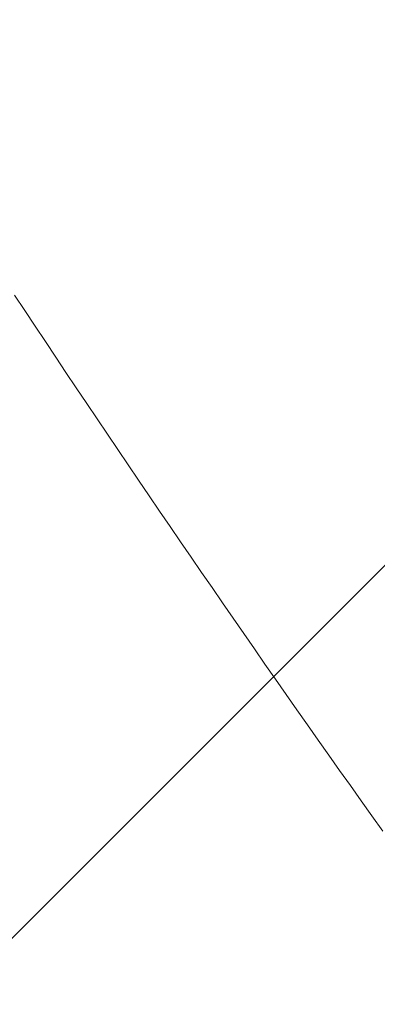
# Model space of a CAD drawing. Header units: inches. Extents: x -412 to -304, y -62 to 18.
# Tile 606 of 656: x -359.5931 to -359.5575, y -5.0301 to -4.9322. Entities that reach past the tile are written whole.
import ezdxf

# ---------------------------------------------------------------- set-up
doc = ezdxf.new("R2010")
doc.units = ezdxf.units.IN
doc.header["$LTSCALE"] = 32
doc.header["$MEASUREMENT"] = 0
for name, color, linetype, lineweight in [('Black', 7, 'Continuous', 18), ('DashLine', 7, 'Continuous', 13), ('Drawing', 7, 'Continuous', 18), ('Metal_MP', 7, 'Continuous', 5), ('None', 7, 'Continuous', 18), ('Plastic-MPWireManager', 7, 'Continuous', 25), ('SolidLine', 7, 'Continuous', 15), ('TIMotion-Frame', 7, 'Continuous', 18), ('Wood_1-H', 7, 'Continuous', 13)]:
    doc.layers.add(name, color=color, linetype=linetype, lineweight=lineweight)

# ---------------------------------------------------------------- blocks, each defined once
blk = doc.blocks.new('Group-20')
at = {"layer": 'Black'}
for points in [[(-34.547937, 16.536126, 28.979102), (34.547937, 16.536126, 28.979102), (34.547937, -16.536126, 28.979102), (-34.547937, -16.536126, 28.979102)], [(-34.547937, 16.536126, 27.700787), (34.547937, 16.536126, 27.700787), (34.547937, -16.536126, 27.700787), (-34.547937, -16.536126, 27.700787)]]:
    blk.add_3dface(points, dxfattribs=at)
at = {"layer": 'Wood_1-H'}
for points in [[(-35.964937, 17.953126, 28.998787), (35.964937, 17.953126, 28.998787), (35.964937, -17.953126, 28.998787), (-35.964937, -17.953126, 28.998787)], [(-35.964937, 17.953126, 28.979102), (35.964937, 17.953126, 28.979102), (35.964937, -17.953126, 28.979102), (-35.964937, -17.953126, 28.979102)]]:
    blk.add_3dface(points, dxfattribs=at)
blk = doc.blocks.new('MPHtAdjColumn-NoCable (3D)')
at = {"layer": 'Metal_MP'}
for points, invisible_edges in [([(0.937761, -1.339262, 23.493602), (0.817469, -1.415897, 23.493602), (0.877, -1.519009, 23.493602), (1.006053, -1.436793, 23.493602)], 10), ([(1.006053, -1.436793, 2.3125), (0.877, -1.519009, 2.3125), (0.817469, -1.415897, 2.3125), (0.937761, -1.339262, 2.3125)], 10), ([(1.006053, -1.436793, 2.3125), (1.006053, -1.436793, 23.493602), (0.877, -1.519009, 23.493602), (0.877, -1.519009, 2.3125)], 5)]:
    blk.add_3dface(points, dxfattribs=dict(at, invisible_edges=invisible_edges))
blk = doc.blocks.new('MPHtAdjLeg-16-NoCable (3D)')
at = {"layer": 'DashLine', "color": 7}
blk.add_blockref('MPHtAdjColumn-NoCable (3D)', (0, 0), dxfattribs=at)
blk = doc.blocks.new('MpHtAdjBase-3 (3D)')
at = {"layer": 'Black', "color": 7}
blk.add_blockref('MPHtAdjLeg-16-NoCable (3D)', (-21.555118, 0), dxfattribs=at)
blk = doc.blocks.new('MPHtAdjLegCoverPower (3D)')
at = {"layer": 'Metal_MP'}
for points, invisible_edges in [([(-1.501113, -0.930134, 23.83612), (-1.533942, -0.991583, 23.83612), (-1.539221, -0.984074, 23.83612), (-1.501113, -0.930134, 23.83612)], 13), ([(-1.501113, -0.930134, 2.261317), (-1.533942, -0.991583, 2.261317), (-1.539221, -0.984074, 2.261317), (-1.501113, -0.930134, 2.261317)], 13), ([(-1.501113, -0.930134, 23.83612), (-1.463252, -0.984291, 23.83612), (-1.533942, -0.991583, 23.83612), (-1.501113, -0.930134, 23.83612)], 15), ([(-1.501113, -0.930134, 2.261317), (-1.463252, -0.984291, 2.261317), (-1.533942, -0.991583, 2.261317), (-1.501113, -0.930134, 2.261317)], 15), ([(-1.501113, -0.930134, 23.83612), (-1.464243, -0.982807, 23.83612), (-1.463252, -0.984291, 23.83612), (-1.501113, -0.930134, 23.83612)], 13), ([(-1.501113, -0.930134, 2.261317), (-1.464243, -0.982807, 2.261317), (-1.463252, -0.984291, 2.261317), (-1.501113, -0.930134, 2.261317)], 13), ([(-1.463252, -0.984291, 23.83612), (-1.503192, -1.037658, 23.83612), (-1.533942, -0.991583, 23.83612), (-1.463252, -0.984291, 23.83612)], 15), ([(-1.463252, -0.984291, 2.261317), (-1.503192, -1.037658, 2.261317), (-1.533942, -0.991583, 2.261317), (-1.463252, -0.984291, 2.261317)], 15), ([(-1.463252, -0.984291, 23.83612), (-1.462259, -0.985775, 23.83612), (-1.503192, -1.037658, 23.83612), (-1.463252, -0.984291, 23.83612)], 14), ([(-1.463252, -0.984291, 2.261317), (-1.462259, -0.985775, 2.261317), (-1.503192, -1.037658, 2.261317), (-1.463252, -0.984291, 2.261317)], 14), ([(-1.462259, -0.985775, 23.83612), (-1.461265, -0.987258, 23.83612), (-1.503192, -1.037658, 23.83612), (-1.462259, -0.985775, 23.83612)], 14), ([(-1.462259, -0.985775, 2.261317), (-1.461265, -0.987258, 2.261317), (-1.503192, -1.037658, 2.261317), (-1.462259, -0.985775, 2.261317)], 14), ([(-1.461265, -0.987258, 23.83612), (-1.46027, -0.98874, 23.83612), (-1.503192, -1.037658, 23.83612), (-1.461265, -0.987258, 23.83612)], 14), ([(-1.461265, -0.987258, 2.261317), (-1.46027, -0.98874, 2.261317), (-1.503192, -1.037658, 2.261317), (-1.461265, -0.987258, 2.261317)], 14), ([(-1.46027, -0.98874, 23.83612), (-1.459273, -0.990221, 23.83612), (-1.503192, -1.037658, 23.83612), (-1.46027, -0.98874, 23.83612)], 14), ([(-1.46027, -0.98874, 2.261317), (-1.459273, -0.990221, 2.261317), (-1.503192, -1.037658, 2.261317), (-1.46027, -0.98874, 2.261317)], 14), ([(-1.459273, -0.990221, 23.83612), (-1.458274, -0.9917, 23.83612), (-1.503192, -1.037658, 23.83612), (-1.459273, -0.990221, 23.83612)], 14), ([(-1.459273, -0.990221, 2.261317), (-1.458274, -0.9917, 2.261317), (-1.503192, -1.037658, 2.261317), (-1.459273, -0.990221, 2.261317)], 14), ([(-1.503192, -1.037658, 23.83612), (-1.528848, -0.99922, 23.83612), (-1.533942, -0.991583, 23.83612), (-1.503192, -1.037658, 23.83612)], 13), ([(-1.503192, -1.037658, 2.261317), (-1.528848, -0.99922, 2.261317), (-1.533942, -0.991583, 2.261317), (-1.503192, -1.037658, 2.261317)], 13), ([(-1.458274, -0.9917, 23.83612), (-1.457274, -0.993179, 23.83612), (-1.503192, -1.037658, 23.83612), (-1.458274, -0.9917, 23.83612)], 14), ([(-1.458274, -0.9917, 2.261317), (-1.457274, -0.993179, 2.261317), (-1.503192, -1.037658, 2.261317), (-1.458274, -0.9917, 2.261317)], 14), ([(-1.457274, -0.993179, 23.83612), (-1.456273, -0.994657, 23.83612), (-1.503192, -1.037658, 23.83612), (-1.457274, -0.993179, 23.83612)], 14), ([(-1.457274, -0.993179, 2.261317), (-1.456273, -0.994657, 2.261317), (-1.503192, -1.037658, 2.261317), (-1.457274, -0.993179, 2.261317)], 14), ([(-1.456273, -0.994657, 23.83612), (-1.45527, -0.996134, 23.83612), (-1.503192, -1.037658, 23.83612), (-1.456273, -0.994657, 23.83612)], 14), ([(-1.456273, -0.994657, 2.261317), (-1.45527, -0.996134, 2.261317), (-1.503192, -1.037658, 2.261317), (-1.456273, -0.994657, 2.261317)], 14), ([(-1.45527, -0.996134, 23.83612), (-1.454265, -0.997609, 23.83612), (-1.503192, -1.037658, 23.83612), (-1.45527, -0.996134, 23.83612)], 14), ([(-1.45527, -0.996134, 2.261317), (-1.454265, -0.997609, 2.261317), (-1.503192, -1.037658, 2.261317), (-1.45527, -0.996134, 2.261317)], 14), ([(-1.454265, -0.997609, 23.83612), (-1.453259, -0.999084, 23.83612), (-1.503192, -1.037658, 23.83612), (-1.454265, -0.997609, 23.83612)], 14), ([(-1.454265, -0.997609, 2.261317), (-1.453259, -0.999084, 2.261317), (-1.503192, -1.037658, 2.261317), (-1.454265, -0.997609, 2.261317)], 14), ([(-1.515628, -1.019288, 23.83612), (-1.522779, -1.008504, 23.83612), (-1.528848, -0.99922, 23.83612), (-1.515628, -1.019288, 23.83612)], 15), ([(-1.503192, -1.037658, 23.83612), (-1.515628, -1.019288, 23.83612), (-1.528848, -0.99922, 23.83612), (-1.503192, -1.037658, 23.83612)], 15), ([(-1.515628, -1.019288, 2.261317), (-1.522779, -1.008504, 2.261317), (-1.528848, -0.99922, 2.261317), (-1.515628, -1.019288, 2.261317)], 15), ([(-1.503192, -1.037658, 2.261317), (-1.515628, -1.019288, 2.261317), (-1.528848, -0.99922, 2.261317), (-1.503192, -1.037658, 2.261317)], 15), ([(-1.453259, -0.999084, 23.83612), (-1.452252, -1.000558, 23.83612), (-1.503192, -1.037658, 23.83612), (-1.453259, -0.999084, 23.83612)], 14), ([(-1.453259, -0.999084, 2.261317), (-1.452252, -1.000558, 2.261317), (-1.503192, -1.037658, 2.261317), (-1.453259, -0.999084, 2.261317)], 14), ([(-1.452252, -1.000558, 23.83612), (-1.451243, -1.002031, 23.83612), (-1.503192, -1.037658, 23.83612), (-1.452252, -1.000558, 23.83612)], 14), ([(-1.452252, -1.000558, 2.261317), (-1.451243, -1.002031, 2.261317), (-1.503192, -1.037658, 2.261317), (-1.452252, -1.000558, 2.261317)], 14), ([(-1.451243, -1.002031, 23.83612), (-1.450233, -1.003502, 23.83612), (-1.503192, -1.037658, 23.83612), (-1.451243, -1.002031, 23.83612)], 14), ([(-1.451243, -1.002031, 2.261317), (-1.450233, -1.003502, 2.261317), (-1.503192, -1.037658, 2.261317), (-1.451243, -1.002031, 2.261317)], 14), ([(-1.450233, -1.003502, 23.83612), (-1.449221, -1.004973, 23.83612), (-1.503192, -1.037658, 23.83612), (-1.450233, -1.003502, 23.83612)], 14), ([(-1.450233, -1.003502, 2.261317), (-1.449221, -1.004973, 2.261317), (-1.503192, -1.037658, 2.261317), (-1.450233, -1.003502, 2.261317)], 14), ([(-1.449221, -1.004973, 23.83612), (-1.448207, -1.006443, 23.83612), (-1.503192, -1.037658, 23.83612), (-1.449221, -1.004973, 23.83612)], 14), ([(-1.449221, -1.004973, 2.261317), (-1.448207, -1.006443, 2.261317), (-1.503192, -1.037658, 2.261317), (-1.449221, -1.004973, 2.261317)], 14), ([(-1.448207, -1.006443, 23.83612), (-1.447192, -1.007911, 23.83612), (-1.503192, -1.037658, 23.83612), (-1.448207, -1.006443, 23.83612)], 14), ([(-1.448207, -1.006443, 2.261317), (-1.447192, -1.007911, 2.261317), (-1.503192, -1.037658, 2.261317), (-1.448207, -1.006443, 2.261317)], 14), ([(-1.447192, -1.007911, 23.83612), (-1.446176, -1.009379, 23.83612), (-1.503192, -1.037658, 23.83612), (-1.447192, -1.007911, 23.83612)], 14), ([(-1.447192, -1.007911, 2.261317), (-1.446176, -1.009379, 2.261317), (-1.503192, -1.037658, 2.261317), (-1.447192, -1.007911, 2.261317)], 14), ([(-1.519724, -1.013132, 23.83612), (-1.520744, -1.01159, 23.83612), (-1.522779, -1.008504, 23.83612), (-1.519724, -1.013132, 23.83612)], 14), ([(-1.515628, -1.019288, 23.83612), (-1.519724, -1.013132, 23.83612), (-1.522779, -1.008504, 23.83612), (-1.515628, -1.019288, 23.83612)], 15), ([(-1.519724, -1.013132, 2.261317), (-1.520744, -1.01159, 2.261317), (-1.522779, -1.008504, 2.261317), (-1.519724, -1.013132, 2.261317)], 14), ([(-1.515628, -1.019288, 2.261317), (-1.519724, -1.013132, 2.261317), (-1.522779, -1.008504, 2.261317), (-1.515628, -1.019288, 2.261317)], 15), ([(-1.446176, -1.009379, 23.83612), (-1.445158, -1.010845, 23.83612), (-1.503192, -1.037658, 23.83612), (-1.446176, -1.009379, 23.83612)], 14), ([(-1.446176, -1.009379, 2.261317), (-1.445158, -1.010845, 2.261317), (-1.503192, -1.037658, 2.261317), (-1.446176, -1.009379, 2.261317)], 14), ([(-1.445158, -1.010845, 23.83612), (-1.444139, -1.012311, 23.83612), (-1.503192, -1.037658, 23.83612), (-1.445158, -1.010845, 23.83612)], 14), ([(-1.445158, -1.010845, 2.261317), (-1.444139, -1.012311, 2.261317), (-1.503192, -1.037658, 2.261317), (-1.445158, -1.010845, 2.261317)], 14), ([(-1.517679, -1.016212, 23.83612), (-1.518702, -1.014673, 23.83612), (-1.519724, -1.013132, 23.83612), (-1.517679, -1.016212, 23.83612)], 12), ([(-1.515628, -1.019288, 23.83612), (-1.517679, -1.016212, 23.83612), (-1.519724, -1.013132, 23.83612), (-1.515628, -1.019288, 23.83612)], 15), ([(-1.517679, -1.016212, 2.261317), (-1.518702, -1.014673, 2.261317), (-1.519724, -1.013132, 2.261317), (-1.517679, -1.016212, 2.261317)], 12), ([(-1.515628, -1.019288, 2.261317), (-1.517679, -1.016212, 2.261317), (-1.519724, -1.013132, 2.261317), (-1.515628, -1.019288, 2.261317)], 15), ([(-1.444139, -1.012311, 23.83612), (-1.443118, -1.013776, 23.83612), (-1.503192, -1.037658, 23.83612), (-1.444139, -1.012311, 23.83612)], 14), ([(-1.444139, -1.012311, 2.261317), (-1.443118, -1.013776, 2.261317), (-1.503192, -1.037658, 2.261317), (-1.444139, -1.012311, 2.261317)], 14), ([(-1.443118, -1.013776, 23.83612), (-1.442096, -1.015239, 23.83612), (-1.503192, -1.037658, 23.83612), (-1.443118, -1.013776, 23.83612)], 14), ([(-1.443118, -1.013776, 2.261317), (-1.442096, -1.015239, 2.261317), (-1.503192, -1.037658, 2.261317), (-1.443118, -1.013776, 2.261317)], 14), ([(-1.442096, -1.015239, 23.83612), (-1.484124, -1.064928, 23.83612), (-1.503192, -1.037658, 23.83612), (-1.442096, -1.015239, 23.83612)], 15), ([(-1.442096, -1.015239, 2.261317), (-1.484124, -1.064928, 2.261317), (-1.503192, -1.037658, 2.261317), (-1.442096, -1.015239, 2.261317)], 15), ([(-1.515628, -1.019288, 23.83612), (-1.516654, -1.017751, 23.83612), (-1.517679, -1.016212, 23.83612), (-1.515628, -1.019288, 23.83612)], 12), ([(-1.515628, -1.019288, 2.261317), (-1.516654, -1.017751, 2.261317), (-1.517679, -1.016212, 2.261317), (-1.515628, -1.019288, 2.261317)], 12), ([(-1.51254, -1.023895, 23.83612), (-1.5146, -1.020825, 23.83612), (-1.515628, -1.019288, 23.83612), (-1.51254, -1.023895, 23.83612)], 13), ([(-1.5084, -1.030023, 23.83612), (-1.51254, -1.023895, 23.83612), (-1.515628, -1.019288, 23.83612), (-1.5084, -1.030023, 23.83612)], 15), ([(-1.503192, -1.037658, 23.83612), (-1.5084, -1.030023, 23.83612), (-1.515628, -1.019288, 23.83612), (-1.503192, -1.037658, 23.83612)], 15), ([(-1.51254, -1.023895, 2.261317), (-1.5146, -1.020825, 2.261317), (-1.515628, -1.019288, 2.261317), (-1.51254, -1.023895, 2.261317)], 13), ([(-1.5084, -1.030023, 2.261317), (-1.51254, -1.023895, 2.261317), (-1.515628, -1.019288, 2.261317), (-1.5084, -1.030023, 2.261317)], 15), ([(-1.503192, -1.037658, 2.261317), (-1.5084, -1.030023, 2.261317), (-1.515628, -1.019288, 2.261317), (-1.503192, -1.037658, 2.261317)], 15), ([(-1.51254, -1.023895, 23.83612), (-1.51357, -1.022361, 23.83612), (-1.5146, -1.020825, 23.83612), (-1.51254, -1.023895, 23.83612)], 12), ([(-1.51254, -1.023895, 2.261317), (-1.51357, -1.022361, 2.261317), (-1.5146, -1.020825, 2.261317), (-1.51254, -1.023895, 2.261317)], 12), ([(-1.510473, -1.026961, 23.83612), (-1.511507, -1.025428, 23.83612), (-1.51254, -1.023895, 23.83612), (-1.510473, -1.026961, 23.83612)], 12), ([(-1.5084, -1.030023, 23.83612), (-1.510473, -1.026961, 23.83612), (-1.51254, -1.023895, 23.83612), (-1.5084, -1.030023, 23.83612)], 15), ([(-1.510473, -1.026961, 2.261317), (-1.511507, -1.025428, 2.261317), (-1.51254, -1.023895, 2.261317), (-1.510473, -1.026961, 2.261317)], 12), ([(-1.5084, -1.030023, 2.261317), (-1.510473, -1.026961, 2.261317), (-1.51254, -1.023895, 2.261317), (-1.5084, -1.030023, 2.261317)], 15), ([(-1.5084, -1.030023, 23.83612), (-1.509437, -1.028492, 23.83612), (-1.510473, -1.026961, 23.83612), (-1.5084, -1.030023, 23.83612)], 12), ([(-1.5084, -1.030023, 2.261317), (-1.509437, -1.028492, 2.261317), (-1.510473, -1.026961, 2.261317), (-1.5084, -1.030023, 2.261317)], 12), ([(-1.506322, -1.03308, 23.83612), (-1.507362, -1.031552, 23.83612), (-1.5084, -1.030023, 23.83612), (-1.506322, -1.03308, 23.83612)], 12), ([(-1.503192, -1.037658, 23.83612), (-1.506322, -1.03308, 23.83612), (-1.5084, -1.030023, 23.83612), (-1.503192, -1.037658, 23.83612)], 15), ([(-1.506322, -1.03308, 2.261317), (-1.507362, -1.031552, 2.261317), (-1.5084, -1.030023, 2.261317), (-1.506322, -1.03308, 2.261317)], 12), ([(-1.503192, -1.037658, 2.261317), (-1.506322, -1.03308, 2.261317), (-1.5084, -1.030023, 2.261317), (-1.503192, -1.037658, 2.261317)], 15), ([(-1.503192, -1.037658, 23.83612), (-1.50528, -1.034607, 23.83612), (-1.506322, -1.03308, 23.83612), (-1.503192, -1.037658, 23.83612)], 13), ([(-1.503192, -1.037658, 2.261317), (-1.50528, -1.034607, 2.261317), (-1.506322, -1.03308, 2.261317), (-1.503192, -1.037658, 2.261317)], 13), ([(-1.503192, -1.037658, 23.83612), (-1.504237, -1.036133, 23.83612), (-1.50528, -1.034607, 23.83612), (-1.503192, -1.037658, 23.83612)], 12), ([(-1.503192, -1.037658, 2.261317), (-1.504237, -1.036133, 2.261317), (-1.50528, -1.034607, 2.261317), (-1.503192, -1.037658, 2.261317)], 12), ([(-1.501098, -1.040705, 23.83612), (-1.502145, -1.039182, 23.83612), (-1.503192, -1.037658, 23.83612), (-1.501098, -1.040705, 23.83612)], 12), ([(-1.498997, -1.043748, 23.83612), (-1.501098, -1.040705, 23.83612), (-1.503192, -1.037658, 23.83612), (-1.498997, -1.043748, 23.83612)], 15), ([(-1.495835, -1.048304, 23.83612), (-1.498997, -1.043748, 23.83612), (-1.503192, -1.037658, 23.83612), (-1.495835, -1.048304, 23.83612)], 15), ([(-1.484124, -1.064928, 23.83612), (-1.495835, -1.048304, 23.83612), (-1.503192, -1.037658, 23.83612), (-1.484124, -1.064928, 23.83612)], 15), ([(-1.501098, -1.040705, 2.261317), (-1.502145, -1.039182, 2.261317), (-1.503192, -1.037658, 2.261317), (-1.501098, -1.040705, 2.261317)], 12), ([(-1.498997, -1.043748, 2.261317), (-1.501098, -1.040705, 2.261317), (-1.503192, -1.037658, 2.261317), (-1.498997, -1.043748, 2.261317)], 15), ([(-1.495835, -1.048304, 2.261317), (-1.498997, -1.043748, 2.261317), (-1.503192, -1.037658, 2.261317), (-1.495835, -1.048304, 2.261317)], 15), ([(-1.484124, -1.064928, 2.261317), (-1.495835, -1.048304, 2.261317), (-1.503192, -1.037658, 2.261317), (-1.484124, -1.064928, 2.261317)], 15), ([(-1.498997, -1.043748, 23.83612), (-1.500048, -1.042227, 23.83612), (-1.501098, -1.040705, 23.83612), (-1.498997, -1.043748, 23.83612)], 12), ([(-1.498997, -1.043748, 2.261317), (-1.500048, -1.042227, 2.261317), (-1.501098, -1.040705, 2.261317), (-1.498997, -1.043748, 2.261317)], 12), ([(-1.496891, -1.046787, 23.83612), (-1.497945, -1.045268, 23.83612), (-1.498997, -1.043748, 23.83612), (-1.496891, -1.046787, 23.83612)], 12), ([(-1.495835, -1.048304, 23.83612), (-1.496891, -1.046787, 23.83612), (-1.498997, -1.043748, 23.83612), (-1.495835, -1.048304, 23.83612)], 14), ([(-1.496891, -1.046787, 2.261317), (-1.497945, -1.045268, 2.261317), (-1.498997, -1.043748, 2.261317), (-1.496891, -1.046787, 2.261317)], 12), ([(-1.495835, -1.048304, 2.261317), (-1.496891, -1.046787, 2.261317), (-1.498997, -1.043748, 2.261317), (-1.495835, -1.048304, 2.261317)], 14), ([(-1.49372, -1.051336, 23.83612), (-1.494778, -1.049821, 23.83612), (-1.495835, -1.048304, 23.83612), (-1.49372, -1.051336, 23.83612)], 12), ([(-1.491598, -1.054364, 23.83612), (-1.49372, -1.051336, 23.83612), (-1.495835, -1.048304, 23.83612), (-1.491598, -1.054364, 23.83612)], 15), ([(-1.484124, -1.064928, 23.83612), (-1.491598, -1.054364, 23.83612), (-1.495835, -1.048304, 23.83612), (-1.484124, -1.064928, 23.83612)], 15), ([(-1.49372, -1.051336, 2.261317), (-1.494778, -1.049821, 2.261317), (-1.495835, -1.048304, 2.261317), (-1.49372, -1.051336, 2.261317)], 12), ([(-1.491598, -1.054364, 2.261317), (-1.49372, -1.051336, 2.261317), (-1.495835, -1.048304, 2.261317), (-1.491598, -1.054364, 2.261317)], 15), ([(-1.484124, -1.064928, 2.261317), (-1.491598, -1.054364, 2.261317), (-1.495835, -1.048304, 2.261317), (-1.484124, -1.064928, 2.261317)], 15), ([(-1.491598, -1.054364, 23.83612), (-1.492659, -1.052851, 23.83612), (-1.49372, -1.051336, 23.83612), (-1.491598, -1.054364, 23.83612)], 12), ([(-1.491598, -1.054364, 2.261317), (-1.492659, -1.052851, 2.261317), (-1.49372, -1.051336, 2.261317), (-1.491598, -1.054364, 2.261317)], 12), ([(-1.48947, -1.057388, 23.83612), (-1.490535, -1.055877, 23.83612), (-1.491598, -1.054364, 23.83612), (-1.48947, -1.057388, 23.83612)], 12), ([(-1.488404, -1.058898, 23.83612), (-1.48947, -1.057388, 23.83612), (-1.491598, -1.054364, 23.83612), (-1.488404, -1.058898, 23.83612)], 14), ([(-1.484124, -1.064928, 23.83612), (-1.488404, -1.058898, 23.83612), (-1.491598, -1.054364, 23.83612), (-1.484124, -1.064928, 23.83612)], 15), ([(-1.48947, -1.057388, 2.261317), (-1.490535, -1.055877, 2.261317), (-1.491598, -1.054364, 2.261317), (-1.48947, -1.057388, 2.261317)], 12), ([(-1.488404, -1.058898, 2.261317), (-1.48947, -1.057388, 2.261317), (-1.491598, -1.054364, 2.261317), (-1.488404, -1.058898, 2.261317)], 14), ([(-1.484124, -1.064928, 2.261317), (-1.488404, -1.058898, 2.261317), (-1.491598, -1.054364, 2.261317), (-1.484124, -1.064928, 2.261317)], 15), ([(-1.486267, -1.061915, 23.83612), (-1.487336, -1.060407, 23.83612), (-1.488404, -1.058898, 23.83612), (-1.486267, -1.061915, 23.83612)], 12), ([(-1.484124, -1.064928, 23.83612), (-1.486267, -1.061915, 23.83612), (-1.488404, -1.058898, 23.83612), (-1.484124, -1.064928, 23.83612)], 15), ([(-1.486267, -1.061915, 2.261317), (-1.487336, -1.060407, 2.261317), (-1.488404, -1.058898, 2.261317), (-1.486267, -1.061915, 2.261317)], 12), ([(-1.484124, -1.064928, 2.261317), (-1.486267, -1.061915, 2.261317), (-1.488404, -1.058898, 2.261317), (-1.484124, -1.064928, 2.261317)], 15), ([(-1.484124, -1.064928, 23.83612), (-1.485196, -1.063422, 23.83612), (-1.486267, -1.061915, 23.83612), (-1.484124, -1.064928, 23.83612)], 12), ([(-1.484124, -1.064928, 2.261317), (-1.485196, -1.063422, 2.261317), (-1.486267, -1.061915, 2.261317), (-1.484124, -1.064928, 2.261317)], 12)]:
    blk.add_3dface(points, dxfattribs=dict(at, invisible_edges=invisible_edges))
for points in [[(-1.520744, -1.01159, 2.261317), (-1.520744, -1.01159, 23.83612), (-1.519724, -1.013132, 23.83612), (-1.519724, -1.013132, 2.261317)], [(-1.519724, -1.013132, 2.261317), (-1.519724, -1.013132, 23.83612), (-1.518702, -1.014673, 23.83612), (-1.518702, -1.014673, 2.261317)], [(-1.518702, -1.014673, 2.261317), (-1.518702, -1.014673, 23.83612), (-1.517679, -1.016212, 23.83612), (-1.517679, -1.016212, 2.261317)], [(-1.517679, -1.016212, 2.261317), (-1.517679, -1.016212, 23.83612), (-1.516654, -1.017751, 23.83612), (-1.516654, -1.017751, 2.261317)], [(-1.516654, -1.017751, 2.261317), (-1.516654, -1.017751, 23.83612), (-1.515628, -1.019288, 23.83612), (-1.515628, -1.019288, 2.261317)], [(-1.515628, -1.019288, 2.261317), (-1.515628, -1.019288, 23.83612), (-1.5146, -1.020825, 23.83612), (-1.5146, -1.020825, 2.261317)], [(-1.5146, -1.020825, 2.261317), (-1.5146, -1.020825, 23.83612), (-1.51357, -1.022361, 23.83612), (-1.51357, -1.022361, 2.261317)], [(-1.51357, -1.022361, 2.261317), (-1.51357, -1.022361, 23.83612), (-1.51254, -1.023895, 23.83612), (-1.51254, -1.023895, 2.261317)], [(-1.51254, -1.023895, 2.261317), (-1.51254, -1.023895, 23.83612), (-1.511507, -1.025428, 23.83612), (-1.511507, -1.025428, 2.261317)], [(-1.511507, -1.025428, 2.261317), (-1.511507, -1.025428, 23.83612), (-1.510473, -1.026961, 23.83612), (-1.510473, -1.026961, 2.261317)], [(-1.510473, -1.026961, 2.261317), (-1.510473, -1.026961, 23.83612), (-1.509437, -1.028492, 23.83612), (-1.509437, -1.028492, 2.261317)], [(-1.509437, -1.028492, 2.261317), (-1.509437, -1.028492, 23.83612), (-1.5084, -1.030023, 23.83612), (-1.5084, -1.030023, 2.261317)], [(-1.5084, -1.030023, 2.261317), (-1.5084, -1.030023, 23.83612), (-1.507362, -1.031552, 23.83612), (-1.507362, -1.031552, 2.261317)], [(-1.507362, -1.031552, 2.261317), (-1.507362, -1.031552, 23.83612), (-1.506322, -1.03308, 23.83612), (-1.506322, -1.03308, 2.261317)], [(-1.506322, -1.03308, 2.261317), (-1.506322, -1.03308, 23.83612), (-1.50528, -1.034607, 23.83612), (-1.50528, -1.034607, 2.261317)], [(-1.50528, -1.034607, 2.261317), (-1.50528, -1.034607, 23.83612), (-1.504237, -1.036133, 23.83612), (-1.504237, -1.036133, 2.261317)], [(-1.504237, -1.036133, 2.261317), (-1.504237, -1.036133, 23.83612), (-1.503192, -1.037658, 23.83612), (-1.503192, -1.037658, 2.261317)], [(-1.503192, -1.037658, 2.261317), (-1.503192, -1.037658, 23.83612), (-1.502145, -1.039182, 23.83612), (-1.502145, -1.039182, 2.261317)], [(-1.502145, -1.039182, 2.261317), (-1.502145, -1.039182, 23.83612), (-1.501098, -1.040705, 23.83612), (-1.501098, -1.040705, 2.261317)], [(-1.501098, -1.040705, 2.261317), (-1.501098, -1.040705, 23.83612), (-1.500048, -1.042227, 23.83612), (-1.500048, -1.042227, 2.261317)], [(-1.500048, -1.042227, 2.261317), (-1.500048, -1.042227, 23.83612), (-1.498997, -1.043748, 23.83612), (-1.498997, -1.043748, 2.261317)], [(-1.498997, -1.043748, 2.261317), (-1.498997, -1.043748, 23.83612), (-1.497945, -1.045268, 23.83612), (-1.497945, -1.045268, 2.261317)], [(-1.497945, -1.045268, 2.261317), (-1.497945, -1.045268, 23.83612), (-1.496891, -1.046787, 23.83612), (-1.496891, -1.046787, 2.261317)], [(-1.496891, -1.046787, 2.261317), (-1.496891, -1.046787, 23.83612), (-1.495835, -1.048304, 23.83612), (-1.495835, -1.048304, 2.261317)], [(-1.495835, -1.048304, 2.261317), (-1.495835, -1.048304, 23.83612), (-1.494778, -1.049821, 23.83612), (-1.494778, -1.049821, 2.261317)], [(-1.494778, -1.049821, 2.261317), (-1.494778, -1.049821, 23.83612), (-1.49372, -1.051336, 23.83612), (-1.49372, -1.051336, 2.261317)], [(-1.49372, -1.051336, 2.261317), (-1.49372, -1.051336, 23.83612), (-1.492659, -1.052851, 23.83612), (-1.492659, -1.052851, 2.261317)], [(-1.492659, -1.052851, 2.261317), (-1.492659, -1.052851, 23.83612), (-1.491598, -1.054364, 23.83612), (-1.491598, -1.054364, 2.261317)], [(-1.491598, -1.054364, 2.261317), (-1.491598, -1.054364, 23.83612), (-1.490535, -1.055877, 23.83612), (-1.490535, -1.055877, 2.261317)], [(-1.490535, -1.055877, 2.261317), (-1.490535, -1.055877, 23.83612), (-1.48947, -1.057388, 23.83612), (-1.48947, -1.057388, 2.261317)], [(-1.48947, -1.057388, 2.261317), (-1.48947, -1.057388, 23.83612), (-1.488404, -1.058898, 23.83612), (-1.488404, -1.058898, 2.261317)], [(-1.488404, -1.058898, 2.261317), (-1.488404, -1.058898, 23.83612), (-1.487336, -1.060407, 23.83612), (-1.487336, -1.060407, 2.261317)], [(-1.487336, -1.060407, 2.261317), (-1.487336, -1.060407, 23.83612), (-1.486267, -1.061915, 23.83612), (-1.486267, -1.061915, 2.261317)], [(-1.486267, -1.061915, 2.261317), (-1.486267, -1.061915, 23.83612), (-1.485196, -1.063422, 23.83612), (-1.485196, -1.063422, 2.261317)], [(-1.485196, -1.063422, 2.261317), (-1.485196, -1.063422, 23.83612), (-1.484124, -1.064928, 23.83612), (-1.484124, -1.064928, 2.261317)]]:
    blk.add_3dface(points, dxfattribs=at)
at = {"layer": 'Plastic-MPWireManager'}
for points, invisible_edges in [([(-0.858915, -1.549523, 2.3125), (-1.596843, 0.767365, 2.3125), (-1.657316, 0.626147, 2.3125), (-1.705328, 0.480222, 2.3125)], 9), ([(-0.235233, -0.090297, 2.3125), (-0.242208, -0.069452, 2.3125), (-1.596843, 0.767365, 2.3125), (-0.858915, -1.549523, 2.3125)], 14), ([(-0.858915, -1.549523, 2.3125), (-1.705328, 0.480222, 2.3125), (-1.740518, 0.330686, 2.3125), (-1.762622, 0.178664, 2.3125)], 9), ([(-0.858915, -1.549523, 2.3125), (-1.762622, 0.178664, 2.3125), (-1.771473, 0.025298, 2.3125)], 9), ([(-1.771473, 0.025298, 2.3125), (-1.767005, -0.128257, 2.3125), (-1.749251, -0.280849, 2.3125), (-0.858915, -1.549523, 2.3125)], 12), ([(-0.043298, -0.125747, 2.15502), (-0.032174, -0.129042, 2.15502), (0.767365, -1.596843, 2.15502), (-1.549523, -0.858915, 2.15502)], 14), ([(-0.858915, -1.549523, 2.3125), (-1.749251, -0.280849, 2.3125), (-1.718346, -0.431329, 2.3125), (-1.67452, -0.578566, 2.3125)], 9), ([(-1.67452, -0.578566, 2.3125), (-1.618105, -0.721452, 2.3125), (-1.549523, -0.858915, 2.3125), (-0.858915, -1.549523, 2.3125)], 12), ([(-1.252262, -0.66381, 23.918799), (-1.624079, -0.975124, 23.918799), (-1.61159, -0.989684, 23.918799)], 9), ([(-1.19985, -0.754429, 23.918799), (-1.252262, -0.66381, 23.918799), (-1.61159, -0.989684, 23.918799), (-1.600361, -1.005154, 23.918799)], 10), ([(-1.600361, -1.005154, 23.918799), (-1.554976, -1.073897, 23.918799), (-1.540286, -1.094864, 23.918799), (-1.19985, -0.754429, 23.918799)], 8), ([(-1.19985, -0.754429, 23.918799), (-1.540286, -1.094864, 23.918799), (-1.540286, -1.094864, 23.840059), (-1.455504, -1.010082, 23.840059)], 8), ([(-1.380064, -0.758571, 23.446358), (-1.313766, -0.868345, 23.446358), (-1.455504, -1.010082, 23.446358), (-1.526359, -0.899435, 23.446358)], 8), ([(-1.549523, -0.858915, 2.15502), (-1.463706, -1.351344, 2.15502), (-1.566754, -1.230385, 2.15502), (-1.659834, -1.101598, 2.15502)], 9), ([(-1.549523, -0.858915, 2.3125), (-1.561424, -1.036286, 2.3125), (-1.473863, -1.157438, 2.3125), (-1.376925, -1.271225, 2.3125)], 9), ([(-0.858915, -1.549523, 2.3125), (-1.549523, -0.858915, 2.3125), (-1.376925, -1.271225, 2.3125), (-1.271225, -1.376925, 2.3125)], 11), ([(-1.549523, -0.858915, 2.15502), (-0.128257, -1.767005, 2.15502), (-0.280849, -1.749251, 2.15502), (-0.431329, -1.718346, 2.15502)], 9), ([(-1.549523, -0.858915, 2.15502), (0.178664, -1.762622, 2.15502), (0.025298, -1.771473, 2.15502), (-0.128257, -1.767005, 2.15502)], 9), ([(-0.431329, -1.718346, 2.15502), (-0.578566, -1.67452, 2.15502), (-0.721452, -1.618105, 2.15502), (-1.549523, -0.858915, 2.15502)], 12), ([(-1.549523, -0.858915, 2.15502), (0.767365, -1.596843, 2.15502), (0.626147, -1.657316, 2.15502), (0.480222, -1.705328, 2.15502)], 9), ([(-1.351344, -1.463706, 2.15502), (-1.463706, -1.351344, 2.15502), (-1.549523, -0.858915, 2.15502), (-0.858915, -1.549523, 2.15502)], 14), ([(0.480222, -1.705328, 2.15502), (0.330686, -1.740518, 2.15502), (0.178664, -1.762622, 2.15502), (-1.549523, -0.858915, 2.15502)], 12), ([(-0.721452, -1.618105, 2.15502), (-0.858915, -1.549523, 2.15502), (-1.549523, -0.858915, 2.15502)], 10), ([(-1.554976, -1.073897, 23.840059), (-1.600361, -1.005154, 23.840059), (-1.526359, -0.899435, 23.840059), (-1.455504, -1.010082, 23.840059)], 10), ([(-1.455504, -1.010082, 23.446358), (-1.455504, -1.010082, 23.840059), (-1.526359, -0.899435, 23.840059), (-1.526359, -0.899435, 23.446358)], 4), ([(-1.455504, -1.010082, 23.840059), (-1.540286, -1.094864, 23.840059), (-1.554976, -1.073897, 23.840059)], 8), ([(-1.659834, -1.101598, 3.296752), (-1.566754, -1.230385, 3.296752), (-1.473863, -1.157438, 3.296752), (-1.561424, -1.036286, 3.296752)], 10), ([(-1.561424, -1.036286, 2.3125), (-1.561424, -1.036286, 3.296752), (-1.473863, -1.157438, 3.296752), (-1.473863, -1.157438, 2.3125)], 5)]:
    blk.add_3dface(points, dxfattribs=dict(at, invisible_edges=invisible_edges))
blk = doc.blocks.new('TL9-Upper (3D)')
at = {"layer": 'TIMotion-Frame'}
for points in [[(-1.811124, -1.338583, -2.283465), (-1.811124, 5.492126, -2.283465), (1.810923, 5.492126, -2.283465), (1.810923, -1.338583, -2.283465)], [(-2.066929, -1.031496, -0.295276), (2.066929, -1.031496, -0.295276), (2.066929, 5.15748, -0.295276), (-2.066929, 5.15748, -0.295276)]]:
    blk.add_3dface(points, dxfattribs=at)
blk = doc.blocks.new('TEK04-Frame (3D)')
at = {"layer": 'DashLine', "color": 7, "rotation": 270}
blk.add_blockref('TL9-Upper (3D)', (-0.019523, 0, 0.216535), dxfattribs=at)
blk = doc.blocks.new('Group-23')
at = {"layer": 'None'}
blk.add_blockref('Group-20', (0, 0), dxfattribs=at)
at = {"layer": 'SolidLine', "color": 7}
for name, p in [('MpHtAdjBase-3 (3D)', (0, 0)), ('TEK04-Frame (3D)', (-21.555118, 0, 27.700787))]:
    blk.add_blockref(name, p, dxfattribs=at)
at = {"layer": 'SolidLine', "color": 7, "rotation": 90}
blk.add_blockref('MPHtAdjLegCoverPower (3D)', (-21.555118, 0), dxfattribs=at)
blk = doc.blocks.new('MP Ht Adju Rect Table (3D)')
at = {"layer": 'None'}
blk.add_blockref('Group-23', (0, 0), dxfattribs=at)
at = {"layer": 'Drawing', "color": 0, "flags": 1}
for tag in ['Catalog', 'Option1', 'Option2', 'Option3', 'Option4', 'Option5', 'Option6', 'Option7', 'Option8', 'Option9', 'Option10', 'Option11', 'Option12', 'FinishGroup', 'Discount', 'Tag', 'Custom', 'Item2', 'Item3', 'Item6', 'Item9', 'Item10', 'Item12', 'Item13', 'Item16', 'Item19', 'Item20', 'Item21', 'Item22', 'Item23', 'Item24', 'Item25', 'Item8', 'Item18', 'Item1', 'Item4', 'Item5', 'Item7', 'Item11', 'Item14', 'Item15', 'Item17']:
    blk.add_attdef(tag, (-16.606637, -46.530556), '', height=0.007087, dxfattribs=at)

msp = doc.modelspace()

# ---------------------------------------------------------------- block references
at = {"layer": 'Drawing', "rotation": 270}
msp.add_blockref('MP Ht Adju Rect Table (3D)', (-358.072835, -25.503092), dxfattribs=at)

doc.saveas('drawing.dxf')
